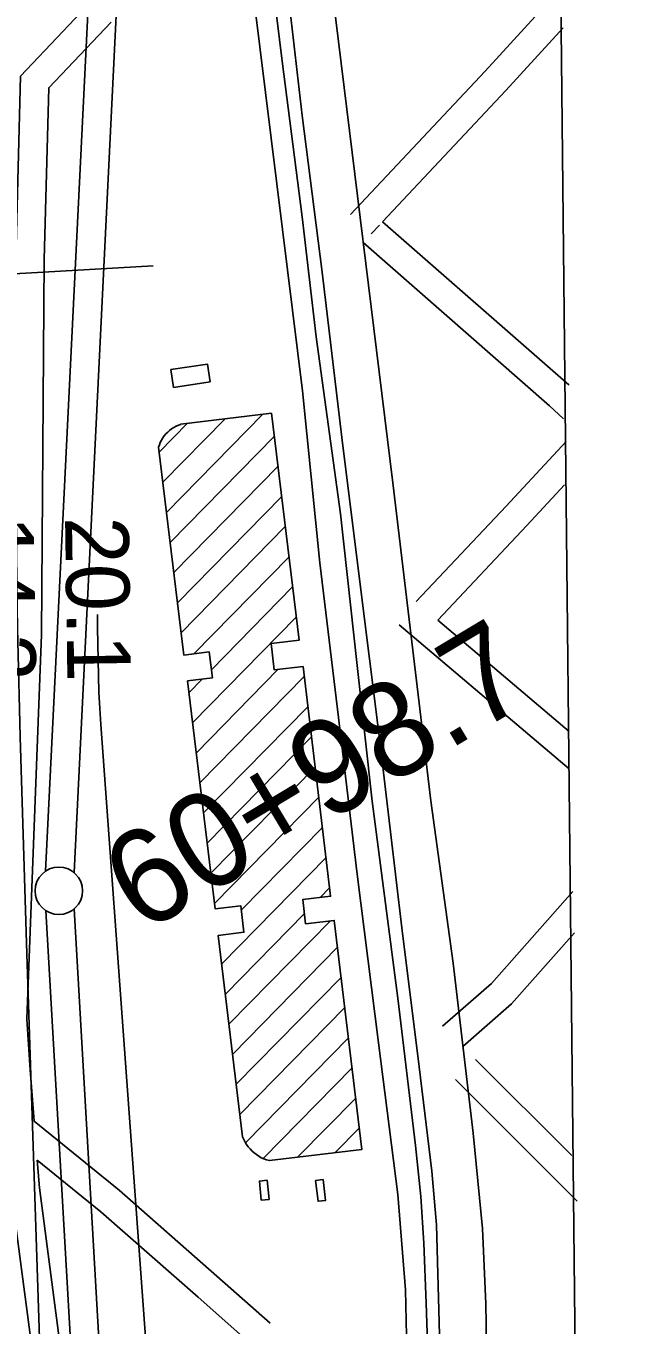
# Model space of a CAD drawing. Extents: x 3625074 to 3663148, y 511451 to 537151.
# Drawn here: x 3660336 to 3660982, y 523629 to 525000 of the extents above; entities that cross this region are included whole.
import ezdxf

# ---------------------------------------------------------------- set-up
doc = ezdxf.new("R2010")
doc.units = 0
for name, color, linetype in [('V-BLDG-OTLN', 7, 'Continuous'), ('V-GRID-FRAM', 7, 'Continuous'), ('V-RAIL-TRAK', 7, 'Continuous'), ('V-RIVR-RANG', 7, 'Continuous'), ('V-ROAD-CNTR', 7, 'Continuous'), ('V-SURV-IDEN', 7, 'Continuous'), ('V-SURV-LINE', 7, 'Continuous'), ('V-TOPO-MINR', 7, 'Continuous')]:
    doc.layers.add(name, color=color, linetype=linetype)

msp = doc.modelspace()

# ---------------------------------------------------------------- linework, layer by layer
at = {"layer": 'V-BLDG-OTLN'}
for p, q in [((3660480, 524518.2), (3660545.6, 524585.1)), ((3660483.8, 524486.4), (3660585.3, 524589.9)), ((3660476.1, 524550), (3660505.9, 524580.4)), ((3660487.7, 524454.6), (3660597.7, 524566.8)), ((3660491.5, 524422.8), (3660601.5, 524535)), ((3660495.4, 524391), (3660605.3, 524503.2)), ((3660499.3, 524359.3), (3660609.1, 524471.4)), ((3660512.5, 524337.1), (3660613, 524439.6)), ((3660531.2, 524320.4), (3660616.8, 524407.8)), ((3660511.4, 524264.5), (3660620.6, 524375.9)), ((3660507.6, 524296.3), (3660521.5, 524310.5)), ((3660515.3, 524232.7), (3660601.3, 524320.5)), ((3660519.1, 524201), (3660629, 524313.1)), ((3660523, 524169.2), (3660632.9, 524281.3)), ((3660526.8, 524137.4), (3660636.7, 524249.5)), ((3660530.7, 524105.6), (3660640.5, 524217.7)), ((3660534.5, 524073.8), (3660644.3, 524185.8)), ((3660562.7, 524066.8), (3660648.2, 524154)), ((3660542, 524010), (3660652, 524122.2)), ((3660645.7, 524080.1), (3660655.8, 524090.4)), ((3660545.9, 523978.2), (3660629.2, 524063.2)), ((3660549.7, 523946.4), (3660656.6, 524055.4)), ((3660553.6, 523914.6), (3660664.1, 524027.5)), ((3660557.4, 523882.9), (3660668, 523995.7)), ((3660561.3, 523851.1), (3660671.8, 523963.9)), ((3660567.1, 523821.3), (3660675.6, 523932)), ((3660585.8, 523804.7), (3660679.5, 523900.2)), ((3660622.1, 523806), (3660683.3, 523868.4)), ((3660661.8, 523810.8), (3660687.1, 523836.6))]:
    msp.add_line(p, q, dxfattribs=at)
for points in [[(3660529.8, 524624.1), (3660491.3, 524618.3), (3660488.5, 524637.1), (3660526.9, 524642.9)], [(3660594.7, 524591), (3660623.6, 524351.4), (3660594.2, 524347.9), (3660597.5, 524320.1), (3660627.8, 524323.7), (3660656.9, 524081.4), (3660627.4, 524077.9), (3660630.5, 524052.3), (3660660.7, 524055.9), (3660689.8, 523814.2), (3660592.3, 523802.4), (3660589.4, 523803.3), (3660586.6, 523804.3), (3660583.8, 523805.5), (3660581.2, 523807), (3660578.7, 523808.7), (3660576.3, 523810.5), (3660574, 523812.5), (3660571.9, 523814.7), (3660570, 523817), (3660568.2, 523819.5), (3660566.7, 523822), (3660565.3, 523824.7), (3660564.1, 523827.5), (3660538.4, 524040), (3660565.5, 524043.3), (3660562.1, 524071.3), (3660535.2, 524068), (3660506.1, 524308.6), (3660532.2, 524311.8), (3660528.9, 524339.1), (3660502.1, 524335.8), (3660475.5, 524555.1), (3660476.3, 524557.7), (3660477.3, 524560.2), (3660478.5, 524562.6), (3660479.9, 524564.9), (3660481.5, 524567.1), (3660483.2, 524569.1), (3660485.1, 524571.1), (3660487.1, 524572.9), (3660489.2, 524574.5), (3660491.5, 524575.9), (3660493.9, 524577.2), (3660496.3, 524578.3), (3660498.9, 524579.2), (3660498.8, 524579.5)], [(3660589.9, 523781.6), (3660591.9, 523761.5), (3660583.8, 523760.7), (3660581.8, 523780.8)], [(3660648.9, 523782.3), (3660651.5, 523760.4), (3660643.6, 523759.5), (3660641, 523781.4)]]:
    msp.add_lwpolyline(points, close=True, dxfattribs=at)
at = {"layer": 'V-GRID-FRAM'}
msp.add_lwpolyline([(3629129.4, 535042.1), (3660791.6, 535359.9), (3660982, 517178), (3629304, 516860), (3629129.4, 535042.1)], dxfattribs=at)
at = {"layer": 'V-RAIL-TRAK'}
for points in [[(3660776.7, 522431.3), (3660774.7, 522650.4), (3660771.4, 522800.4), (3660770.2, 522931.5), (3660767.2, 523126.4), (3660765.6, 523272.9), (3660763.2, 523405.2), (3660762.3, 523516.8), (3660757.6, 523652.1), (3660755.1, 523715.3), (3660751.9, 523764.4), (3660746.3, 523818.2), (3660727.8, 523973.8), (3660700.8, 524181.5), (3660685, 524324.7), (3660667.2, 524485), (3660641.5, 524671.5), (3660626.7, 524798.1), (3660605.9, 524962.6), (3660583.7, 525143.1)], [(3660791.2, 522415.7), (3660788.4, 522624.7), (3660785.4, 522856.8), (3660782.4, 523054.1), (3660778.8, 523285.6), (3660776.7, 523433.3), (3660773.9, 523541.4), (3660768.5, 523734.5), (3660763.6, 523791.3), (3660750.2, 523901.4), (3660732.1, 524048.1), (3660707.9, 524250.5), (3660687.8, 524413.2), (3660668.6, 524565.3), (3660648.1, 524739.9), (3660626.8, 524905), (3660610.9, 525042.8)]]:
    msp.add_lwpolyline(points, dxfattribs=at)
at = {"layer": 'V-RIVR-RANG'}
msp.add_line((3660469.7, 524746.7), (3659611.2, 524696.2), dxfattribs=at)
at = {"layer": 'V-ROAD-CNTR'}
for points in [[(3660400.5, 523197), (3660341.4, 523608.1), (3660320.1, 523770.6), (3660310, 523896.1), (3660306.3, 523951.7), (3660321.9, 524358.3), (3660324.8, 524753.9), (3660329.9, 524946.8), (3660419.3, 525041.2)], [(3660677.9, 524800.7), (3660819.7, 524951.9), (3660902.7, 525042.9)], [(3660576.2, 525025.8), (3660606.2, 524785), (3660627.3, 524614.5)], [(3660659.5, 525029.4), (3660722.3, 524517.6), (3660762.7, 524182.1), (3660786.1, 524010.7), (3660807.1, 523831.5), (3660817.1, 523730.6), (3660820.4, 523651.2), (3660822.8, 523524.1), (3660825.8, 523319.2), (3660828.2, 523001.3), (3660832.7, 522668.8), (3660837.8, 522243.9), (3660843.7, 521786.2), (3660855, 521386.1), (3660862.4, 521129.3), (3660857.3, 520874.1), (3660864.9, 520529.6)], [(3660336.4, 523952.1), (3660336.4, 523952.1), (3660351.9, 524357.7), (3660354.8, 524753.4), (3660359.6, 524934.5), (3660425.3, 525003.8)], [(3660711.7, 524792.9), (3660841.7, 524931.5), (3660902.1, 524997.8)], [(3660699.7, 524780.2), (3660708.3, 524789.3)], [(3660903.2, 524625.3), (3660907.9, 524621), (3660711.7, 524792.9)], [(3660902.3, 524585.1), (3660887.7, 524598.8), (3660691.2, 524771)], [(3660627.3, 524614.5), (3660645.5, 524433.3), (3660664.1, 524278.6), (3660684.7, 524104.8), (3660707.5, 523926.7), (3660727.9, 523766.8), (3660735.8, 523666), (3660737.6, 523585.3), (3660737.6, 523479.1), (3660739.1, 523377.1), (3660740, 523244.9), (3660742.4, 523144.2), (3660742.4, 523014.8), (3660742.4, 522884.9), (3660743.1, 522767.6), (3660745.2, 522650.7), (3660745.7, 522521.3)], [(3660905.3, 524561.3), (3660841.8, 524492.9), (3660747.1, 524392.2)], [(3660903.6, 524515.5), (3660863.7, 524472.5), (3660770, 524372.7)], [(3660748.7, 524390.8), (3660748.7, 524390.8)], [(3660908.5, 524215.8), (3660729.2, 524367.9)], [(3660908.3, 524255.3), (3660770, 524372.7)], [(3660912.2, 524086.3), (3660826.5, 523989.3), (3660774.9, 523944.1)], [(3660913.9, 524042.9), (3660847.7, 523967.9), (3660796.2, 523922.9)], [(3660344.3, 523844), (3660340, 523898.3), (3660336.4, 523951.8)], [(3660911.3, 523807.7), (3660809.8, 523909.2)], [(3660916.9, 523759.7), (3660788.6, 523888)], [(3660593.2, 523630.8), (3660537, 523680.6), (3660433.9, 523771.1), (3660344.3, 523844)], [(3660425.9, 523231.1), (3660371.1, 523612.2), (3660349.9, 523773.8), (3660347.6, 523802.7)], [(3660595.5, 523588.6), (3660517.2, 523658.2), (3660414.6, 523748.2), (3660347.6, 523802.7)]]:
    msp.add_lwpolyline(points, dxfattribs=at)
at = {"layer": 'V-SURV-LINE'}
for points in [[(3660356.3, 524107.8), (3660406.1, 525120.1)], [(3660436, 525118.7), (3660386.3, 524106.3)], [(3660432.6, 522741.3), (3660356.5, 524066.3)], [(3660386.4, 524068), (3660462.5, 522743)]]:
    msp.add_lwpolyline(points, dxfattribs=at)
msp.add_circle((3660370.3, 524087.1), 25, dxfattribs=at)
at = {"layer": 'V-TOPO-MINR'}
for points in [[(3660453.1, 522384.9), (3660424, 522480), (3660409.5, 522534.4), (3660397.9, 522589.3), (3660390.5, 522644.9), (3660385.9, 522700.9), (3660364.5, 523190.8), (3660363.5, 523216.8), (3660362.4, 523242.7), (3660361.5, 523268.7), (3660360.6, 523294.6), (3660336.7, 524020.5), (3660334.8, 524077.8), (3660333, 524135.1), (3660331.3, 524192.4), (3660329.6, 524249.7), (3660328.8, 524278.7), (3660327.7, 524321.5), (3660326.8, 524364.3), (3660326.1, 524407.1), (3660325.6, 524449.9), (3660316.4, 525466)], [(3660486.5, 523273.4), (3660414.6, 524262.5), (3660413.5, 524279.6), (3660412.6, 524296.8), (3660412, 524314), (3660411.6, 524331.3), (3660411, 524364.7), (3660411, 524365.2), (3660411, 524366.2), (3660411, 524366.7), (3660410.9, 524378.8)]]:
    msp.add_lwpolyline(points, dxfattribs=at)

# ---------------------------------------------------------------- texts
at = {"layer": 'V-RIVR-RANG'}
for s, p in [('14.2', (3660276.8, 524482.2)), ('20.1', (3660376.8, 524481.5))]:
    msp.add_text(s, height=67, rotation=270.8383, dxfattribs=at).set_placement(p)
at = {"layer": 'V-SURV-IDEN'}
msp.add_text('60+98.7', height=100, rotation=31.0104, dxfattribs=at).set_placement((3660458, 524040.8))

doc.saveas('drawing.dxf')
